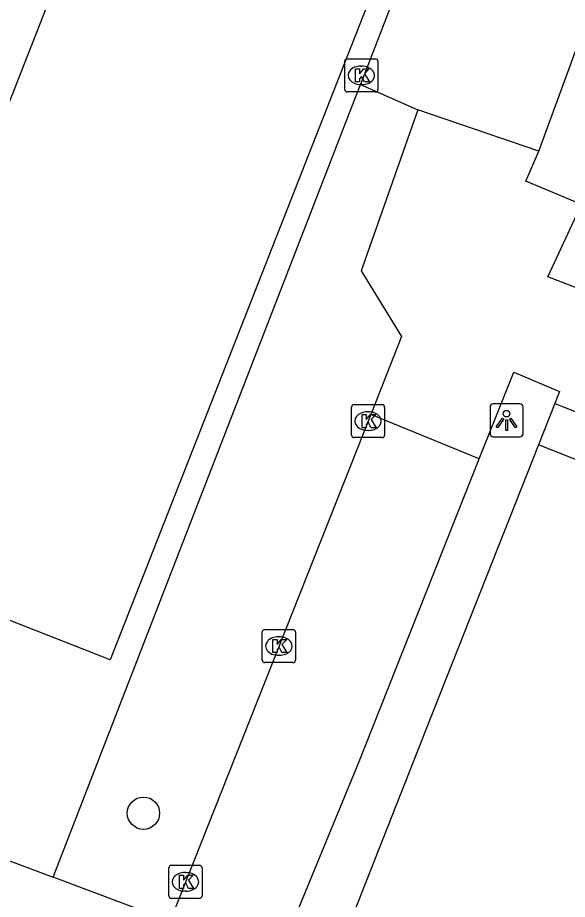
# Model space of a CAD drawing. Extents: x 160356 to 161355, y 381727 to 382845.
# Drawn here: x 160679.37 to 160695.98, y 382168.23 to 382194.89 of the extents above; entities that cross this region are included whole.
import ezdxf

# ---------------------------------------------------------------- set-up
doc = ezdxf.new("R2010")
doc.units = 0
for name, color, linetype in [('IMGEO_Boom', 7, 'Continuous'), ('IMGEO_Groenvoorziening', 7, 'Continuous'), ('IMGEO_Kolk', 7, 'Continuous'), ('IMGEO_Lichtpunt', 7, 'Continuous'), ('IMGEO_Parkeervlak_open', 7, 'Continuous'), ('IMGEO_Voetpad_open', 7, 'Continuous'), ('IMGEO_Woonerf_open', 7, 'Continuous')]:
    doc.layers.add(name, color=color, linetype=linetype)

msp = doc.modelspace()

# ---------------------------------------------------------------- linework, layer by layer
at = {"layer": 'IMGEO_Boom'}
msp.add_circle((160683.172, 382170.834), 0.489, dxfattribs=at)
at = {"layer": 'IMGEO_Groenvoorziening'}
for points in [[(160690.554, 382196.858), (160682.17, 382175.469), (160673.791, 382178.754), (160682.175, 382200.143), (160690.554, 382196.858)], [(160680.44, 382168.899), (160689.732, 382192.872)]]:
    msp.add_lwpolyline(points, dxfattribs=at)
at = {"layer": 'IMGEO_Kolk'}
for p, q in [((160689.256, 382192.718), (160689.256, 382193.57)), ((160689.331, 382193.644), (160690.183, 382193.644)), ((160690.257, 382193.57), (160690.257, 382192.718)), ((160689.744, 382193.424), (160689.769, 382193.424)), ((160689.767, 382192.864), (160689.742, 382192.864)), ((160690.183, 382192.644), (160689.331, 382192.644)), ((160689.533, 382183.19), (160690.385, 382183.19)), ((160689.458, 382182.264), (160689.458, 382183.116)), ((160689.946, 382182.97), (160689.971, 382182.97)), ((160690.459, 382183.116), (160690.459, 382182.264)), ((160689.969, 382182.41), (160689.944, 382182.41)), ((160690.385, 382182.19), (160689.533, 382182.19)), ((160686.764, 382175.463), (160686.764, 382176.315)), ((160686.839, 382176.389), (160687.691, 382176.389)), ((160687.765, 382176.315), (160687.765, 382175.463)), ((160687.252, 382176.169), (160687.277, 382176.169)), ((160687.275, 382175.609), (160687.25, 382175.609)), ((160687.691, 382175.389), (160686.839, 382175.389)), ((160683.941, 382168.333), (160683.941, 382169.185)), ((160684.016, 382169.259), (160684.868, 382169.259)), ((160684.429, 382169.039), (160684.454, 382169.039)), ((160684.942, 382169.185), (160684.942, 382168.333)), ((160684.452, 382168.479), (160684.427, 382168.479)), ((160684.868, 382168.259), (160684.016, 382168.259))]:
    msp.add_line(p, q, dxfattribs=at)
for points in [[(160689.256, 382192.718), (160689.256, 382193.57)], [(160689.331, 382193.644), (160690.183, 382193.644)], [(160690.257, 382193.57), (160690.257, 382192.718)], [(160689.577, 382193.344), (160689.7, 382193.344), (160689.7, 382193.193), (160689.83, 382193.344), (160689.994, 382193.344), (160689.848, 382193.193), (160690.001, 382192.944), (160689.849, 382192.944), (160689.764, 382193.108), (160689.7, 382193.041), (160689.7, 382192.944), (160689.577, 382192.944), (160689.577, 382193.344)], [(160690.183, 382192.644), (160689.331, 382192.644)], [(160689.533, 382183.19), (160690.385, 382183.19)], [(160689.458, 382182.264), (160689.458, 382183.116)], [(160689.779, 382182.89), (160689.902, 382182.89), (160689.902, 382182.739), (160690.032, 382182.89), (160690.196, 382182.89), (160690.05, 382182.739), (160690.203, 382182.49), (160690.051, 382182.49), (160689.966, 382182.654), (160689.902, 382182.587), (160689.902, 382182.49), (160689.779, 382182.49), (160689.779, 382182.89)], [(160690.459, 382183.116), (160690.459, 382182.264)], [(160690.385, 382182.19), (160689.533, 382182.19)], [(160686.764, 382175.463), (160686.764, 382176.315)], [(160686.839, 382176.389), (160687.691, 382176.389)], [(160687.765, 382176.315), (160687.765, 382175.463)], [(160687.085, 382176.089), (160687.208, 382176.089), (160687.208, 382175.938), (160687.338, 382176.089), (160687.502, 382176.089), (160687.356, 382175.938), (160687.509, 382175.689), (160687.357, 382175.689), (160687.272, 382175.853), (160687.208, 382175.786), (160687.208, 382175.689), (160687.085, 382175.689), (160687.085, 382176.089)], [(160687.691, 382175.389), (160686.839, 382175.389)], [(160683.941, 382168.333), (160683.941, 382169.185)], [(160684.016, 382169.259), (160684.868, 382169.259)], [(160684.942, 382169.185), (160684.942, 382168.333)], [(160684.262, 382168.959), (160684.385, 382168.959), (160684.385, 382168.808), (160684.515, 382168.959), (160684.679, 382168.959), (160684.533, 382168.808), (160684.686, 382168.559), (160684.534, 382168.559), (160684.449, 382168.723), (160684.385, 382168.656), (160684.385, 382168.559), (160684.262, 382168.559), (160684.262, 382168.959)], [(160684.868, 382168.259), (160684.016, 382168.259)]]:
    msp.add_lwpolyline(points, dxfattribs=at)
for centre, start, end in [((160689.333, 382193.568), 91.552, 178.448), ((160689.333, 382193.568), 91.552, 178.448), ((160690.181, 382193.568), 1.552, 88.448), ((160690.181, 382193.568), 1.552, 88.448), ((160689.333, 382192.72), 181.552, 268.448), ((160689.333, 382192.72), 181.552, 268.448), ((160690.181, 382192.72), 271.552, 358.448), ((160690.181, 382192.72), 271.552, 358.448), ((160689.535, 382183.114), 91.552, 178.448), ((160689.535, 382183.114), 91.552, 178.448), ((160690.383, 382183.114), 1.552, 88.448), ((160690.383, 382183.114), 1.552, 88.448), ((160689.535, 382182.266), 181.552, 268.448), ((160689.535, 382182.266), 181.552, 268.448), ((160690.383, 382182.266), 271.552, 358.448), ((160690.383, 382182.266), 271.552, 358.448), ((160686.841, 382176.313), 91.552, 178.448), ((160686.841, 382176.313), 91.552, 178.448), ((160687.689, 382176.313), 1.552, 88.448), ((160687.689, 382176.313), 1.552, 88.448), ((160686.841, 382175.465), 181.552, 268.448), ((160686.841, 382175.465), 181.552, 268.448), ((160687.689, 382175.465), 271.552, 358.448), ((160687.689, 382175.465), 271.552, 358.448), ((160684.018, 382169.183), 91.552, 178.448), ((160684.018, 382169.183), 91.552, 178.448), ((160684.866, 382169.183), 1.552, 88.448), ((160684.866, 382169.183), 1.552, 88.448), ((160684.018, 382168.335), 181.552, 268.448), ((160684.018, 382168.335), 181.552, 268.448), ((160684.866, 382168.335), 271.552, 358.448), ((160684.866, 382168.335), 271.552, 358.448)]:
    msp.add_arc(centre, 0.0765, start, end, dxfattribs=at)
for centre, major_axis, ratio, start_param, end_param in [((160689.743, 382193.144), (-0.387, 0.002), 0.722429, 4.712389, 7.853982), ((160689.768, 382193.144), (-0.39, 0.002), 0.717154, 1.570796, 4.712389), ((160689.945, 382182.69), (-0.387, 0.002), 0.722429, 4.712389, 7.853982), ((160689.97, 382182.69), (-0.39, 0.002), 0.717154, 1.570796, 4.712389), ((160687.251, 382175.889), (-0.387, 0.002), 0.722429, 4.712389, 7.853982), ((160687.276, 382175.889), (-0.39, 0.002), 0.717154, 1.570796, 4.712389), ((160684.428, 382168.759), (-0.387, 0.002), 0.722429, 4.712389, 7.853982), ((160684.453, 382168.759), (-0.39, 0.002), 0.717154, 1.570796, 4.712389)]:
    msp.add_ellipse(centre, major_axis=major_axis, ratio=ratio, start_param=start_param, end_param=end_param, dxfattribs=at)
at = {"layer": 'IMGEO_Lichtpunt'}
for p, q in [((160694.55, 382183.211), (160693.742, 382183.211)), ((160694.55, 382183.211), (160693.742, 382183.211)), ((160693.648, 382183.116), (160693.648, 382182.309)), ((160693.648, 382183.116), (160693.648, 382182.309)), ((160694.644, 382182.309), (160694.644, 382183.116)), ((160694.644, 382182.309), (160694.644, 382183.116)), ((160693.742, 382182.215), (160694.55, 382182.215)), ((160693.742, 382182.215), (160694.55, 382182.215))]:
    msp.add_line(p, q, dxfattribs=at)
for points in [[(160694.022, 382182.78), (160694.061, 382182.752), (160693.873, 382182.49), (160693.835, 382182.517), (160694.022, 382182.78)], [(160694.124, 382182.732), (160694.171, 382182.732), (160694.171, 382182.41), (160694.124, 382182.41), (160694.124, 382182.732)], [(160694.234, 382182.752), (160694.272, 382182.779), (160694.459, 382182.517), (160694.42, 382182.489), (160694.234, 382182.752)]]:
    msp.add_lwpolyline(points, dxfattribs=at)
msp.add_circle((160694.147, 382182.914), 0.0994, dxfattribs=at)
for centre, start, end in [((160693.742, 382183.116), 90, 180), ((160693.742, 382183.116), 90, 180), ((160694.55, 382183.116), 0, 90), ((160694.55, 382183.116), 0, 90), ((160693.742, 382182.309), 180, 270), ((160693.742, 382182.309), 180, 270), ((160694.55, 382182.309), 270, 0), ((160694.55, 382182.309), 270, 360)]:
    msp.add_arc(centre, 0.0946, start, end, dxfattribs=at)
at = {"layer": 'IMGEO_Parkeervlak_open'}
for points in [[(160695.121, 382190.852), (160700.191, 382204.677)], [(160696.41, 382189.241), (160694.731, 382189.941), (160695.121, 382190.852)]]:
    msp.add_lwpolyline(points, dxfattribs=at)
at = {"layer": 'IMGEO_Voetpad_open'}
for points in [[(160693.322, 382181.545), (160694.363, 382184.165), (160695.75, 382183.59), (160695.605, 382183.224)], [(160695.605, 382183.224), (160695.109, 382181.97)], [(160695.605, 382183.224), (160698.711, 382182.004)], [(160695.109, 382181.97), (160691.966, 382174.023), (160684.102, 382154.032)], [(160700.63, 382179.786), (160695.109, 382181.97)], [(160687.248, 382166.455), (160689.667, 382172.349), (160693.322, 382181.545)], [(160677.936, 382169.378), (160678.093, 382169.781), (160680.44, 382168.899)], [(160683.974, 382167.572), (160680.44, 382168.899)]]:
    msp.add_lwpolyline(points, dxfattribs=at)
at = {"layer": 'IMGEO_Woonerf_open'}
for points in [[(160694.059, 382204.062), (160693.185, 382201.839), (160689.732, 382192.872)], [(160689.732, 382192.872), (160691.465, 382192.097)], [(160691.465, 382192.097), (160689.75, 382187.235), (160690.974, 382185.249), (160690.039, 382182.888)], [(160695.121, 382190.852), (160691.465, 382192.097)], [(160700.055, 382185.243), (160695.397, 382187.049), (160696.41, 382189.241)], [(160690.039, 382182.888), (160684.037, 382167.73)], [(160693.322, 382181.545), (160690.039, 382182.888)]]:
    msp.add_lwpolyline(points, dxfattribs=at)

doc.saveas('drawing.dxf')
